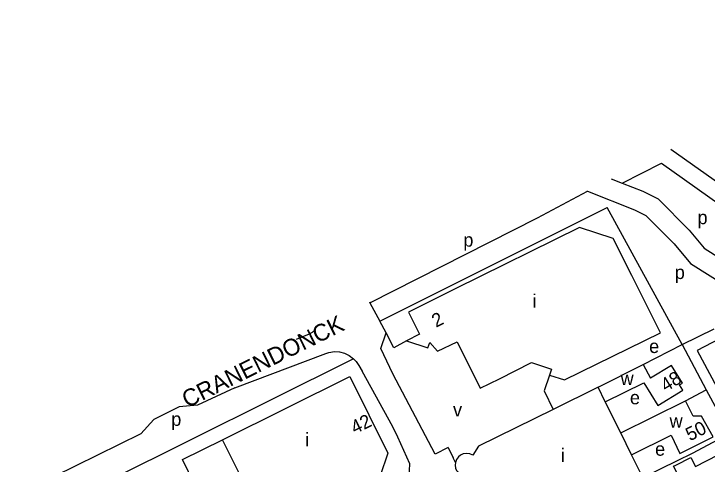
# Model space of a CAD drawing. Extents: x 157794 to 159375, y 380877 to 382306.
# Drawn here: x 157937.8 to 158143.1, y 381509.2 to 381642.6 of the extents above; entities that cross this region are included whole.
import ezdxf

# ---------------------------------------------------------------- set-up
doc = ezdxf.new("R2010")
doc.units = 0
for name, color, linetype in [('BLT_Basislijn', 7, 'Continuous'), ('BLT_Bebouwing', 7, 'Continuous'), ('BLT_Centroide', 7, 'Continuous'), ('BLT_Huisnummer', 7, 'Continuous'), ('BLT_Onderverdeling_panden', 7, 'Continuous'), ('BLT_Straatnaam', 7, 'Continuous')]:
    doc.layers.add(name, color=color, linetype=linetype)

msp = doc.modelspace()

# ---------------------------------------------------------------- linework, layer by layer
at = {"layer": 'BLT_Basislijn'}
for p, q in [((158114.68, 381593.72), (158117.9, 381592.44)), ((158046.14, 381551.58), (158113.48, 381585.27)), ((158135.65, 381544.63), (158113.48, 381585.27)), ((158043.09, 381557.25), (158043.24, 381556.97)), ((158043.24, 381556.97), (158046.14, 381551.58)), ((158135.65, 381544.63), (158145.21, 381549.25)), ((158050, 381535.95), (158046.43, 381543.42)), ((158038.39, 381540.39), (157937.84, 381490.35)), ((158050, 381520.24), (158040.96, 381536.73)), ((158062.52, 381512.18), (158050, 381535.95)), ((158136.7, 381527.99), (158142.83, 381531.16)), ((158142.83, 381531.16), (158149.86, 381517.95)), ((158066.46, 381514.13), (158062.52, 381512.18)), ((158066.46, 381514.13), (158067.89, 381511.01)), ((158068.55, 381509.69), (158067.89, 381511.01))]:
    msp.add_line(p, q, dxfattribs=at)
for points in [[(158132.38, 381602.52), (158149.17, 381590.55), (158205.56, 381617.18), (158211.71, 381613.5), (158269.88, 381642.6)], [(158117.9, 381592.44), (158129.6, 381598.36), (158146.95, 381585.99), (158147.54, 381576.36), (158152.64, 381567.56)], [(158117.9, 381592.44), (158124.01, 381590.02), (158128.54, 381587.76), (158137.75, 381578.54), (158142.16, 381573.18), (158151.85, 381567.07)], [(158043.24, 381556.97), (158092.86, 381582.15), (158107.63, 381590.05)], [(158107.51, 381590.1), (158107.63, 381590.05)], [(158107.63, 381590.05), (158121.56, 381584.54), (158124.98, 381582.83), (158133.3, 381574.51), (158138.15, 381568.61), (158148.97, 381561.78)], [(158048.03, 381548.05), (158046.14, 381551.58)], [(158021.49, 381546.23), (158023.7, 381547.07), (158025.39, 381547.8), (158026.29, 381548.33), (158027.1, 381549.05), (158027.17, 381549.13)], [(158046.43, 381543.42), (158048.03, 381548.05)], [(158054.1, 381545.68), (158050.37, 381543.69), (158048.03, 381548.05)], [(158124.17, 381538.68), (158135.65, 381544.63)], [(158135.65, 381544.63), (158142.83, 381531.16)], [(158146.78, 381546.28), (158140.11, 381542.9), (158151.08, 381522.46), (158157.58, 381526.08)], [(158003.27, 381531.79), (158030.19, 381541.99), (158031.13, 381542.28), (158032.75, 381542.54), (158034.28, 381542.42), (158035.72, 381542.03), (158037.12, 381541.35), (158038.39, 381540.39)], [(158038.39, 381540.39), (158039.18, 381539.55), (158039.94, 381538.46), (158040.96, 381536.73)], [(158096.44, 381535.57), (158094.83, 381530.89), (158097.5, 381525.42)], [(158003.27, 381531.79), (157992.21, 381526.68), (157986.77, 381526.19), (157979.26, 381522.46), (157975.45, 381518.16), (157943.34, 381502.36)], [(158050, 381500.62), (158052.16, 381501.76), (158054.45, 381504.3), (158054.86, 381505.32), (158055.02, 381509.24), (158051.52, 381517.19), (158050, 381520.24)], [(158124.05, 381505.22), (158134.3, 381510.27), (158138.75, 381512.44), (158146.39, 381516.48), (158149.86, 381517.95)]]:
    msp.add_lwpolyline(points, dxfattribs=at)
at = {"layer": 'BLT_Bebouwing'}
for p, q in [((158110.78, 381531.99), (158124.17, 381538.68)), ((158124.17, 381538.68), (158126.32, 381534.63)), ((158110.78, 381531.99), (158097.5, 381525.42)), ((158117.5, 381518.42), (158136.7, 381527.99)), ((158117.5, 381518.42), (158112.93, 381527.65)), ((158097.5, 381525.42), (158075.42, 381514.47)), ((158124.03, 381505.25), (158120.7, 381511.97))]:
    msp.add_line(p, q, dxfattribs=at)
for points in [[(158096.44, 381535.57), (158100.88, 381534.15), (158129.25, 381548.08), (158120.74, 381565.05), (158115.27, 381576.03), (158105.31, 381579.31), (158068.46, 381561.13), (158054.69, 381554.26), (158057.88, 381547.71), (158054.1, 381545.68)], [(158054.1, 381545.68), (158060.36, 381543.6), (158060.97, 381545.21), (158063.23, 381542.65), (158069.08, 381545.47)], [(158069.08, 381545.47), (158075.87, 381531.74), (158081.61, 381534.5), (158091.06, 381539.29), (158097.05, 381537.34), (158096.44, 381535.57)], [(158124.31, 381533.3), (158128.48, 381526.54), (158135.89, 381531.11), (158134.92, 381532.68), (158135.77, 381533.21), (158132.53, 381538.46), (158126.32, 381534.63)], [(157999.62, 381516.43), (158037.28, 381535.18), (158048.56, 381512.44), (158046.25, 381505.68), (158038.33, 381501.75), (158036.66, 381502.3), (158034.98, 381505.69), (158023.52, 381500), (158010.89, 381493.73)], [(158112.93, 381527.65), (158124.31, 381533.3)], [(158120.7, 381511.97), (158132.42, 381517.74), (158135, 381512.35), (158144.83, 381517.25), (158141.41, 381523.37), (158138.96, 381523.38), (158136.7, 381527.99)], [(157960.27, 381496.92), (157972.18, 381502.82), (157975.79, 381495.58), (157991.35, 381503.27), (157987.74, 381510.53), (157999.62, 381516.43)], [(158075.42, 381514.47), (158073.68, 381511.86), (158072.81, 381512.21), (158071.98, 381512.38), (158070.82, 381512.19), (158070.09, 381511.83), (158069.47, 381511.37), (158068.86, 381510.53), (158068.55, 381509.69)], [(158149.49, 381500), (158145.43, 381497.97), (158141.58, 381496.05), (158139.58, 381500), (158138.06, 381502.99), (158136.36, 381502.13), (158133.12, 381508.57), (158133.82, 381508.92), (158138.28, 381511.17), (158139.61, 381508.53), (158146.37, 381511.93), (158148.69, 381507.31), (158147.48, 381506.7), (158150.58, 381500.54), (158149.49, 381500)], [(158068.55, 381509.69), (158068.49, 381508.93), (158068.61, 381508.03), (158068.89, 381507.34), (158069.81, 381506.53)]]:
    msp.add_lwpolyline(points, dxfattribs=at)
at = {"layer": 'BLT_Onderverdeling_panden'}
for p, q in [((158112.93, 381527.65), (158110.78, 381531.99)), ((158120.7, 381511.97), (158117.5, 381518.42))]:
    msp.add_line(p, q, dxfattribs=at)
msp.add_lwpolyline([(158010.89, 381493.73), (158007.78, 381500), (157999.62, 381516.43)], dxfattribs=at)

# ---------------------------------------------------------------- texts
at = {"layer": 'BLT_Centroide'}
for s, p in [('p', (158140.24, 381580.28)), ('p', (158070.91, 381573.62)), ('p', (158133.49, 381564.03)), ('i', (158091.37, 381555.53)), ('e', (158125.91, 381542.11)), ('w', (158117.46, 381532.59)), ('e', (158120.23, 381526.91)), ('v', (158067.86, 381523.32)), ('p', (157984.44, 381520.53)), ('w', (158131.96, 381519.97)), ('i', (158024.08, 381514.47)), ('i', (158099.75, 381509.81)), ('e', (158127.67, 381511.68))]:
    msp.add_text(s, height=4, dxfattribs=at).set_placement(p)
at = {"layer": 'BLT_Huisnummer'}
for s, rotation, p in [('2', 26.4691, (158062.79, 381549.56)), ('48', 31.6692, (158130.84, 381530.47)), ('42', 26.4141, (158038.81, 381517.99)), ('50', 26.4951, (158137.96, 381515.91))]:
    msp.add_text(s, height=4, rotation=rotation, dxfattribs=at).set_placement(p)
at = {"layer": 'BLT_Straatnaam'}
msp.add_text('CRANENDONCK', height=5, rotation=26.3724, dxfattribs=at).set_placement((157989.18, 381525.76))

doc.saveas('drawing.dxf')
